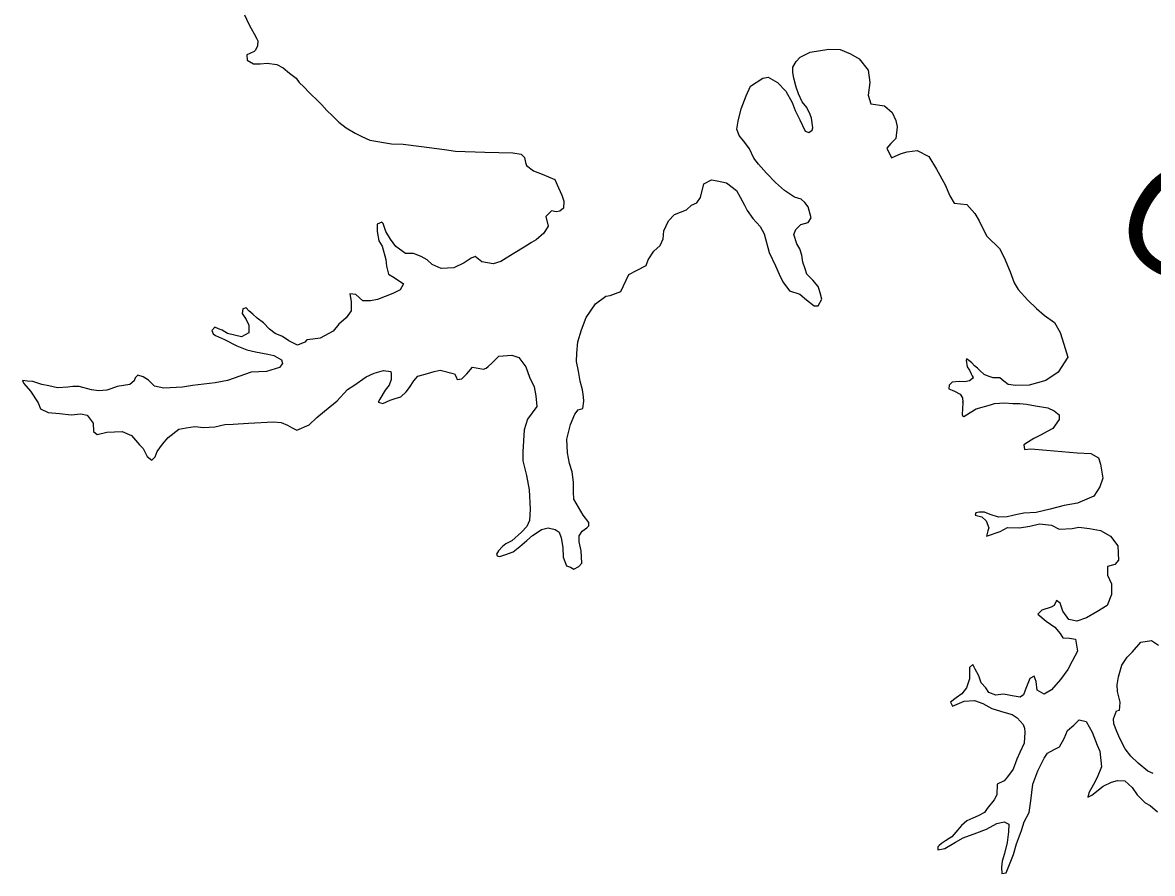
# Model space of a CAD drawing. Extents: x -492261 to -432772, y 1441225 to 1452922.
# Drawn here: x -461378 to -461283, y 1452279.1 to 1452350.7 of the extents above; entities that cross this region are included whole.
import ezdxf

# ---------------------------------------------------------------- set-up
doc = ezdxf.new("R2010")
doc.units = 0
doc.layers.add('Default', color=7, linetype='Continuous')

msp = doc.modelspace()

# ---------------------------------------------------------------- linework, layer by layer
at = {"layer": 'Default'}
for points in [[(-461359.377, 1452351.316), (-461359.042, 1452350.594), (-461358.811, 1452350.171), (-461358.555, 1452349.723), (-461358.324, 1452349.301), (-461358.246, 1452349.126), (-461358.266, 1452348.725), (-461358.266, 1452348.7), (-461358.436, 1452348.347), (-461358.56, 1452348.245), (-461358.909, 1452348.065), (-461359.158, 1452347.961), (-461359.152, 1452347.51), (-461358.622, 1452347.192), (-461358.045, 1452347.2), (-461357.47, 1452347.258), (-461356.642, 1452347.144), (-461356.112, 1452346.85), (-461355.58, 1452346.406), (-461355.023, 1452345.988), (-461354.768, 1452345.615), (-461354.388, 1452345.27), (-461353.93, 1452344.8), (-461353.118, 1452344.009), (-461352.864, 1452343.737), (-461352.432, 1452343.267), (-461351.975, 1452342.822), (-461351.442, 1452342.303), (-461350.81, 1452341.81), (-461350.052, 1452341.37), (-461349.497, 1452341.077), (-461348.817, 1452340.785), (-461347.009, 1452340.484), (-461346.007, 1452340.447), (-461344.476, 1452340.243), (-461342.544, 1452339.993), (-461341.615, 1452339.855), (-461339.159, 1452339.763), (-461336.804, 1452339.72), (-461336.101, 1452339.604), (-461335.974, 1452339.481), (-461335.821, 1452339.333), (-461335.716, 1452338.908), (-461335.637, 1452338.659), (-461335.055, 1452338.19), (-461334.325, 1452337.925), (-461333.267, 1452337.463), (-461332.957, 1452336.766), (-461332.673, 1452336.143), (-461332.491, 1452335.644), (-461332.534, 1452335.067), (-461332.831, 1452334.813), (-461333.156, 1452334.758), (-461333.532, 1452334.828), (-461334.027, 1452334.346), (-461333.816, 1452333.547), (-461334.184, 1452332.965), (-461334.828, 1452332.405), (-461335.226, 1452332.175), (-461335.847, 1452331.79), (-461336.617, 1452331.304), (-461337.338, 1452330.843), (-461337.81, 1452330.586), (-461338.459, 1452330.377), (-461339.388, 1452330.54), (-461339.97, 1452330.983), (-461340.294, 1452330.853), (-461340.89, 1452330.469), (-461341.761, 1452330.031), (-461342.813, 1452329.992), (-461343.569, 1452330.333), (-461343.999, 1452330.703), (-461344.504, 1452330.996), (-461345.159, 1452331.238), (-461345.835, 1452331.254), (-461346.645, 1452331.844), (-461347.079, 1452332.465), (-461347.463, 1452333.086), (-461347.697, 1452333.759), (-461347.824, 1452333.883), (-461348.198, 1452333.728), (-461348.215, 1452333.101), (-461348.054, 1452332.326), (-461347.797, 1452331.854), (-461347.482, 1452330.756), (-461347.425, 1452330.18), (-461347.24, 1452329.506), (-461346.786, 1452329.237), (-461346.002, 1452328.696), (-461346.271, 1452328.191), (-461346.893, 1452327.882), (-461348.189, 1452327.388), (-461348.764, 1452327.255), (-461349.415, 1452327.272), (-461349.998, 1452327.79), (-461350.5, 1452327.858), (-461350.391, 1452327.208), (-461350.381, 1452326.432)], [(-461311.77, 1452342.941), (-461312.053, 1452343.513), (-461312.435, 1452344.009), (-461312.745, 1452344.682), (-461312.952, 1452345.23), (-461313.138, 1452346.004), (-461313.244, 1452346.479), (-461313.225, 1452346.93), (-461312.956, 1452347.385), (-461312.61, 1452347.765), (-461311.789, 1452348.177), (-461310.214, 1452348.424), (-461309.262, 1452348.412), (-461308.38, 1452348.048), (-461307.648, 1452347.607), (-461306.884, 1452346.665), (-461306.77, 1452345.615), (-461306.906, 1452344.56), (-461306.671, 1452343.837), (-461305.517, 1452343.677), (-461304.883, 1452343.109), (-461304.574, 1452342.437), (-461304.466, 1452341.887), (-461304.578, 1452340.909), (-461304.999, 1452340.502), (-461305.319, 1452340.097), (-461304.933, 1452339.3), (-461304.111, 1452339.662), (-461303.612, 1452339.794), (-461302.787, 1452339.906), (-461301.803, 1452339.393), (-461301.138, 1452338.349), (-461300.419, 1452337.031), (-461300.031, 1452336.109), (-461299.647, 1452335.488), (-461298.593, 1452335.377), (-461297.932, 1452334.609), (-461297.548, 1452333.988), (-461296.93, 1452332.744), (-461296.854, 1452332.645), (-461295.839, 1452331.681), (-461295.453, 1452330.91), (-461294.961, 1452329.714), (-461294.623, 1452328.791), (-461294.265, 1452328.22), (-461293.477, 1452327.328), (-461292.741, 1452326.612), (-461292.082, 1452326.069), (-461291.223, 1452325.455), (-461290.735, 1452324.609), (-461290.422, 1452323.636), (-461290.107, 1452322.538), (-461290.917, 1452321.274), (-461291.96, 1452320.559), (-461293.357, 1452320.164), (-461294.459, 1452320.149), (-461295.112, 1452320.24), (-461295.491, 1452320.511), (-461295.82, 1452320.782), (-461296.372, 1452320.799), (-461296.799, 1452320.944), (-461297.127, 1452321.065), (-461297.507, 1452321.41)], [(-461332.187, 1452314.476), (-461332.252, 1452315.628), (-461331.942, 1452316.86), (-461331.578, 1452317.741), (-461331.307, 1452318.096), (-461330.908, 1452318.202), (-461330.816, 1452318.829), (-461330.846, 1452319.18), (-461330.929, 1452319.78), (-461331.114, 1452320.504), (-461331.275, 1452321.354), (-461331.436, 1452322.178), (-461331.42, 1452322.855), (-461331.333, 1452323.808), (-461331.02, 1452324.815), (-461330.608, 1452325.873), (-461329.847, 1452327.011), (-461328.979, 1452327.649), (-461328.604, 1452327.729), (-461327.706, 1452328.042), (-461327.024, 1452329.479), (-461326.377, 1452329.814), (-461325.581, 1452330.226), (-461325.411, 1452330.704), (-461324.92, 1452331.437), (-461324.4, 1452331.92), (-461324.132, 1452332.475), (-461324.091, 1452333.152), (-461323.701, 1452333.984), (-461323.182, 1452334.518), (-461322.684, 1452334.725), (-461322.186, 1452334.932), (-461321.765, 1452335.314), (-461321.316, 1452335.495), (-461320.997, 1452335.95), (-461320.711, 1452337.107), (-461320.089, 1452337.441), (-461319.587, 1452337.373), (-461318.808, 1452337.183), (-461317.973, 1452336.543), (-461317.665, 1452335.996), (-461317.306, 1452335.324), (-461317.074, 1452334.851), (-461316.589, 1452334.181), (-461315.979, 1452333.513), (-461315.645, 1452332.891), (-461315.224, 1452331.318), (-461314.683, 1452330.198), (-461314.398, 1452329.5), (-461314.089, 1452328.878), (-461313.503, 1452328.109), (-461312.647, 1452327.82), (-461312.09, 1452327.352), (-461311.432, 1452326.834), (-461311.106, 1452326.839), (-461310.788, 1452327.394), (-461310.921, 1452327.944), (-461311.05, 1452328.293), (-461311.103, 1452328.467), (-461311.561, 1452329.012), (-461312.043, 1452329.507), (-461312.2, 1452329.956), (-461312.382, 1452330.505), (-461312.465, 1452331.105), (-461312.648, 1452331.654), (-461312.904, 1452332.051), (-461313.14, 1452332.85), (-461312.995, 1452333.278), (-461312.575, 1452333.684), (-461311.951, 1452333.868), (-461311.705, 1452334.247), (-461311.943, 1452335.171), (-461312.223, 1452335.543), (-461312.528, 1452335.815), (-461313.106, 1452335.982), (-461313.94, 1452336.547), (-461314.7, 1452337.213), (-461315.462, 1452338.005), (-461316.124, 1452338.773), (-461316.506, 1452339.269), (-461316.867, 1452340.04), (-461317.275, 1452340.586), (-461317.759, 1452341.181), (-461317.941, 1452341.705), (-461317.825, 1452342.383), (-461317.588, 1452343.413), (-461317.151, 1452344.497), (-461316.787, 1452345.328), (-461315.768, 1452345.994), (-461315.318, 1452346.075), (-461314.536, 1452345.635), (-461313.825, 1452344.893), (-461313.286, 1452343.948), (-461313.027, 1452343.275), (-461312.641, 1452342.478), (-461312.202, 1452341.532), (-461311.875, 1452341.436), (-461311.602, 1452341.615), (-461311.555, 1452341.816), (-461311.666, 1452342.642), (-461311.77, 1452342.941)], [(-461350.381, 1452326.432), (-461350.799, 1452325.85), (-461351.419, 1452325.315), (-461351.912, 1452324.707), (-461353.006, 1452324.141), (-461353.631, 1452324.032), (-461354.132, 1452324), (-461354.304, 1452323.798), (-461354.902, 1452323.539), (-461355.634, 1452323.905), (-461356.165, 1452324.274), (-461356.794, 1452324.516), (-461357.25, 1452324.885), (-461357.758, 1452325.405), (-461358.314, 1452325.823), (-461358.669, 1452326.144), (-461358.999, 1452326.415), (-461359.228, 1452326.688), (-461359.502, 1452326.584), (-461359.572, 1452326.207), (-461359.24, 1452325.71), (-461359.008, 1452325.212), (-461358.999, 1452324.586), (-461359.621, 1452324.252), (-461360.199, 1452324.369), (-461360.802, 1452324.511), (-461361.257, 1452324.806), (-461361.559, 1452324.902), (-461361.861, 1452325.048), (-461362.108, 1452324.769), (-461362.004, 1452324.495), (-461361.802, 1452324.348), (-461361.046, 1452324.007), (-461360.012, 1452323.495), (-461359.156, 1452323.156), (-461358.427, 1452322.965), (-461357.397, 1452322.779), (-461356.895, 1452322.66), (-461356.264, 1452322.318), (-461356.159, 1452321.994), (-461356.431, 1452321.664), (-461357.503, 1452321.324), (-461358.805, 1452321.256), (-461360.8, 1452320.578), (-461361.825, 1452320.363), (-461363.751, 1452320.137), (-461364.575, 1452320), (-461366.153, 1452319.929), (-461366.931, 1452320.094), (-461367.439, 1452320.588), (-461367.894, 1452320.882), (-461368.347, 1452321.027), (-461368.569, 1452320.798), (-461368.641, 1452320.547), (-461369.013, 1452320.241), (-461370.088, 1452320.076), (-461370.611, 1452319.868), (-461370.935, 1452319.764), (-461371.611, 1452319.704), (-461372.238, 1452319.796), (-461373.269, 1452320.058), (-461373.695, 1452320.052), (-461373.82, 1452320.05), (-461374.22, 1452320.02), (-461375.096, 1452319.958), (-461375.825, 1452320.123), (-461376.403, 1452320.241), (-461377.182, 1452320.481), (-461377.609, 1452320.525), (-461378.035, 1452320.57), (-461377.932, 1452320.32), (-461377.372, 1452319.676), (-461376.733, 1452318.683), (-461376.526, 1452318.185), (-461375.895, 1452317.867), (-461374.943, 1452317.805), (-461373.939, 1452317.693), (-461373.138, 1452317.754), (-461372.611, 1452317.661), (-461372.101, 1452316.992), (-461372.067, 1452316.291), (-461371.763, 1452316.019), (-461370.939, 1452316.231), (-461369.662, 1452316.273), (-461368.881, 1452315.933), (-461368.194, 1452315.165), (-461367.889, 1452314.844), (-461367.555, 1452314.172), (-461367.175, 1452313.876), (-461366.878, 1452314.156), (-461366.709, 1452314.609), (-461366.266, 1452315.217), (-461365.797, 1452315.774), (-461364.904, 1452316.463), (-461364.28, 1452316.597), (-461363.555, 1452316.707), (-461362.802, 1452316.617), (-461361.851, 1452316.68), (-461361.027, 1452316.866), (-461360.326, 1452316.901), (-461359.024, 1452316.969)], [(-461359.024, 1452316.969), (-461356.922, 1452317.097), (-461356.269, 1452317.031), (-461355.74, 1452316.813), (-461355.362, 1452316.592), (-461354.958, 1452316.397), (-461353.937, 1452316.837), (-461353.294, 1452317.447), (-461352.649, 1452317.982), (-461351.584, 1452318.848), (-461350.695, 1452319.813), (-461350.173, 1452320.145), (-461349.131, 1452320.886), (-461348.458, 1452321.171), (-461347.659, 1452321.407), (-461347.057, 1452321.315), (-461347.03, 1452321.14), (-461347.023, 1452320.664), (-461347.192, 1452320.161), (-461347.537, 1452319.755), (-461347.978, 1452318.997), (-461348.125, 1452318.745), (-461347.723, 1452318.625), (-461347.125, 1452318.909), (-461346.677, 1452319.065), (-461346.202, 1452319.197), (-461345.757, 1452319.604), (-461345.486, 1452319.983), (-461345.118, 1452320.54), (-461344.772, 1452320.92), (-461343.974, 1452321.156), (-461343.399, 1452321.315), (-461342.9, 1452321.447), (-461341.694, 1452321.137), (-461341.565, 1452320.888), (-461341.462, 1452320.664), (-461341.087, 1452320.72), (-461340.666, 1452321.126), (-461340.173, 1452321.684), (-461339.269, 1452321.521), (-461339.044, 1452321.599), (-461338.871, 1452321.752), (-461338.524, 1452322.057), (-461337.981, 1452322.616), (-461336.88, 1452322.706), (-461336.3, 1452322.488), (-461335.689, 1452321.72), (-461335.377, 1452320.847), (-461334.99, 1452320.025), (-461334.855, 1452319.276), (-461334.768, 1452318.375), (-461335.556, 1452317.312), (-461335.844, 1452316.406), (-461335.945, 1452314.575), (-461335.96, 1452313.798), (-461335.644, 1452312.575), (-461335.427, 1452311.375), (-461335.331, 1452309.748), (-461335.393, 1452308.795), (-461335.612, 1452308.291), (-461336.057, 1452307.809), (-461336.874, 1452307.096), (-461337.371, 1452306.839), (-461337.669, 1452306.609), (-461337.99, 1452306.229), (-461338.162, 1452305.976), (-461338.11, 1452305.826), (-461337.884, 1452305.779), (-461337.459, 1452305.91), (-461336.761, 1452306.17), (-461336.191, 1452306.604), (-461335.622, 1452307.113), (-461335.126, 1452307.52), (-461334.58, 1452307.904), (-461334.381, 1452308.032), (-461333.807, 1452308.165), (-461333.229, 1452308.047), (-461332.9, 1452307.801), (-461332.718, 1452307.328), (-461332.583, 1452306.528), (-461332.547, 1452305.701), (-461332.262, 1452304.979), (-461331.934, 1452304.858), (-461331.657, 1452304.711), (-461331.234, 1452304.917), (-461330.987, 1452305.196), (-461331.051, 1452306.248), (-461331.211, 1452306.997), (-461331.218, 1452307.498), (-461330.947, 1452307.903), (-461330.575, 1452308.184), (-461330.402, 1452308.336), (-461330.406, 1452308.612), (-461330.865, 1452309.232), (-461331.274, 1452309.903), (-461331.659, 1452310.599), (-461331.692, 1452311.2), (-461331.678, 1452312.027), (-461331.79, 1452312.878), (-461332.025, 1452313.601), (-461332.187, 1452314.476)], [(-461297.507, 1452321.41), (-461297.71, 1452321.608), (-461297.963, 1452321.805), (-461298.167, 1452322.053), (-461298.42, 1452322.25), (-461298.622, 1452322.398), (-461298.646, 1452322.272), (-461298.563, 1452321.722), (-461298.384, 1452321.449), (-461298.23, 1452321.125), (-461298.152, 1452320.951), (-461298.076, 1452320.826), (-461298.124, 1452320.726), (-461298.372, 1452320.547), (-461298.772, 1452320.466), (-461299.248, 1452320.485), (-461299.824, 1452320.427), (-461300.071, 1452320.173), (-461300.117, 1452319.872), (-461299.84, 1452319.75), (-461299.639, 1452319.678), (-461299.159, 1452319.409), (-461298.955, 1452319.111), (-461298.925, 1452318.735), (-461298.926, 1452318.81), (-461298.966, 1452318.083), (-461298.988, 1452317.857), (-461298.986, 1452317.707), (-461298.934, 1452317.557), (-461298.834, 1452317.534), (-461298.635, 1452317.687), (-461298.312, 1452317.867), (-461297.815, 1452318.174), (-461296.617, 1452318.516), (-461296.268, 1452318.621), (-461295.417, 1452318.683), (-461294.715, 1452318.642), (-461294.138, 1452318.625), (-461293.562, 1452318.582), (-461292.808, 1452318.442), (-461291.779, 1452318.281), (-461291.25, 1452318.012), (-461290.819, 1452317.693), (-461290.814, 1452317.292), (-461291.355, 1452316.533), (-461291.828, 1452316.276), (-461292.35, 1452315.993), (-461292.972, 1452315.684), (-461293.395, 1452315.403), (-461293.792, 1452315.147), (-461293.737, 1452314.772), (-461293.212, 1452314.829), (-461291.882, 1452314.696), (-461289.324, 1452314.481), (-461288.171, 1452314.421), (-461287.515, 1452314.054), (-461287.358, 1452313.53), (-461287.167, 1452312.355), (-461287.408, 1452311.625), (-461287.923, 1452310.841), (-461289.293, 1452310.246), (-461290.418, 1452310.056), (-461291.591, 1452309.739), (-461292.765, 1452309.473), (-461293.791, 1452309.409), (-461294.366, 1452309.301), (-461294.716, 1452309.221), (-461295.215, 1452309.089), (-461295.941, 1452309.079), (-461296.646, 1452309.295), (-461297.099, 1452309.489), (-461297.55, 1452309.508), (-461297.85, 1452309.429), (-461297.898, 1452309.253), (-461297.345, 1452309.11), (-461296.964, 1452308.764), (-461296.731, 1452308.166), (-461296.828, 1452307.914), (-461296.947, 1452307.462), (-461295.8, 1452307.878), (-461295.178, 1452308.212), (-461294.151, 1452308.176), (-461293.301, 1452308.313), (-461292.477, 1452308.525), (-461291.473, 1452308.388), (-461290.818, 1452308.071), (-461289.741, 1452308.111), (-461289.167, 1452308.244), (-461288.263, 1452308.131), (-461287.359, 1452307.942), (-461286.501, 1452307.478), (-461285.889, 1452306.659), (-461285.823, 1452305.458), (-461286.144, 1452305.102), (-461286.768, 1452304.919), (-461286.758, 1452304.192), (-461286.423, 1452303.47), (-461286.411, 1452302.568), (-461286.8, 1452301.636), (-461287.67, 1452301.123), (-461288.515, 1452300.61)], [(-461288.515, 1452300.61), (-461289.338, 1452300.324), (-461290.016, 1452300.465), (-461290.526, 1452301.159), (-461290.735, 1452301.833), (-461291.039, 1452302.079), (-461291.234, 1452301.651), (-461291.507, 1452301.497), (-461292.281, 1452301.261), (-461292.627, 1452300.93), (-461291.918, 1452300.314), (-461291.185, 1452299.822), (-461290.752, 1452299.302), (-461290.522, 1452298.929), (-461289.945, 1452298.887), (-461289.443, 1452298.819), (-461289.279, 1452297.794), (-461289.744, 1452296.96), (-461290.085, 1452296.254), (-461290.726, 1452295.419), (-461291.466, 1452294.557), (-461292.087, 1452294.198), (-461292.668, 1452294.515), (-461292.753, 1452295.266), (-461292.934, 1452295.715), (-461293.307, 1452295.509), (-461293.622, 1452294.678), (-461293.815, 1452294.124), (-461294.113, 1452293.945), (-461294.791, 1452294.036), (-461295.193, 1452294.13), (-461295.544, 1452294.176), (-461296.169, 1452294.092), (-461296.749, 1452294.335), (-461297.005, 1452294.732), (-461297.386, 1452295.153), (-461297.594, 1452295.727), (-461297.902, 1452296.299), (-461298.082, 1452296.672), (-461298.38, 1452296.443), (-461298.367, 1452295.466), (-461298.633, 1452294.735), (-461299.002, 1452294.229), (-461299.498, 1452293.872), (-461299.97, 1452293.514), (-461299.79, 1452293.191), (-461298.818, 1452293.605), (-461297.942, 1452293.642), (-461297.237, 1452293.401), (-461296.505, 1452292.985), (-461295.474, 1452292.673), (-461294.795, 1452292.482), (-461294.366, 1452292.212), (-461293.857, 1452291.643), (-461293.753, 1452291.319), (-461293.724, 1452290.993), (-461293.761, 1452290.066), (-461294.127, 1452289.284), (-461294.395, 1452288.729), (-461294.684, 1452287.873), (-461295.177, 1452287.24), (-461295.448, 1452286.911), (-461296.046, 1452286.627), (-461296.084, 1452285.724), (-461296.304, 1452285.296), (-461296.896, 1452284.586), (-461297.116, 1452284.232), (-461297.639, 1452283.949), (-461298.087, 1452283.768), (-461298.585, 1452283.536), (-461299.056, 1452283.154), (-461299.524, 1452282.571), (-461299.87, 1452282.19), (-461300.069, 1452282.062), (-461300.392, 1452281.858), (-461300.74, 1452281.627), (-461300.913, 1452281.475), (-461301.036, 1452281.348), (-461301.033, 1452281.097), (-461300.458, 1452281.205), (-461299.539, 1452281.744), (-461298.892, 1452282.103), (-461297.745, 1452282.52), (-461296.948, 1452282.831), (-461296.077, 1452283.319), (-461295.453, 1452283.453), (-461295.049, 1452283.258), (-461295.091, 1452282.606), (-461295.205, 1452281.727), (-461295.418, 1452280.797), (-461295.609, 1452280.143), (-461295.678, 1452279.641), (-461295.646, 1452279.116), (-461295.296, 1452279.17), (-461294.665, 1452280.707), (-461294.426, 1452281.588), (-461293.99, 1452282.721), (-461293.774, 1452283.451), (-461293.359, 1452284.233), (-461293.221, 1452285.212), (-461293.04, 1452286.618)], [(-461282.931, 1452287.506), (-461283.359, 1452287.726), (-461284.17, 1452288.392), (-461284.804, 1452288.984), (-461285.263, 1452289.58), (-461285.725, 1452290.45), (-461285.983, 1452291.048), (-461286.218, 1452291.696), (-461286.248, 1452292.122), (-461286.006, 1452292.777), (-461285.757, 1452292.83), (-461285.71, 1452293.131), (-461285.69, 1452293.508), (-461285.928, 1452294.406), (-461285.96, 1452294.982), (-461285.844, 1452295.635), (-461285.556, 1452296.616), (-461285.114, 1452297.299), (-461284.669, 1452297.756), (-461283.953, 1452298.567), (-461283.053, 1452298.705), (-461282.472, 1452298.312)], [(-461293.04, 1452286.618), (-461292.629, 1452287.751), (-461292.091, 1452288.81), (-461291.797, 1452289.24), (-461291.249, 1452289.548), (-461290.801, 1452289.755), (-461290.41, 1452290.462), (-461290.118, 1452291.142), (-461289.598, 1452291.575), (-461289.153, 1452292.032), (-461288.55, 1452291.89), (-461288.062, 1452290.995), (-461287.622, 1452289.898), (-461287.415, 1452289.4), (-461287.272, 1452288.074), (-461287.636, 1452287.167), (-461287.929, 1452286.587), (-461288.32, 1452285.88), (-461288.416, 1452285.528), (-461288.067, 1452285.708), (-461287.125, 1452286.447), (-461286.428, 1452286.782), (-461285.929, 1452286.94), (-461285.302, 1452286.898), (-461284.694, 1452286.33), (-461284.26, 1452285.709), (-461283.599, 1452285.042), (-461283.171, 1452284.822), (-461282.562, 1452284.279)]]:
    msp.add_lwpolyline(points, dxfattribs=at)

# ---------------------------------------------------------------- texts
msp.add_text('OUACHITA', height=9.24, rotation=328.25284, dxfattribs=at).set_placement((-461286.981, 1452332.458))

doc.saveas('drawing.dxf')
